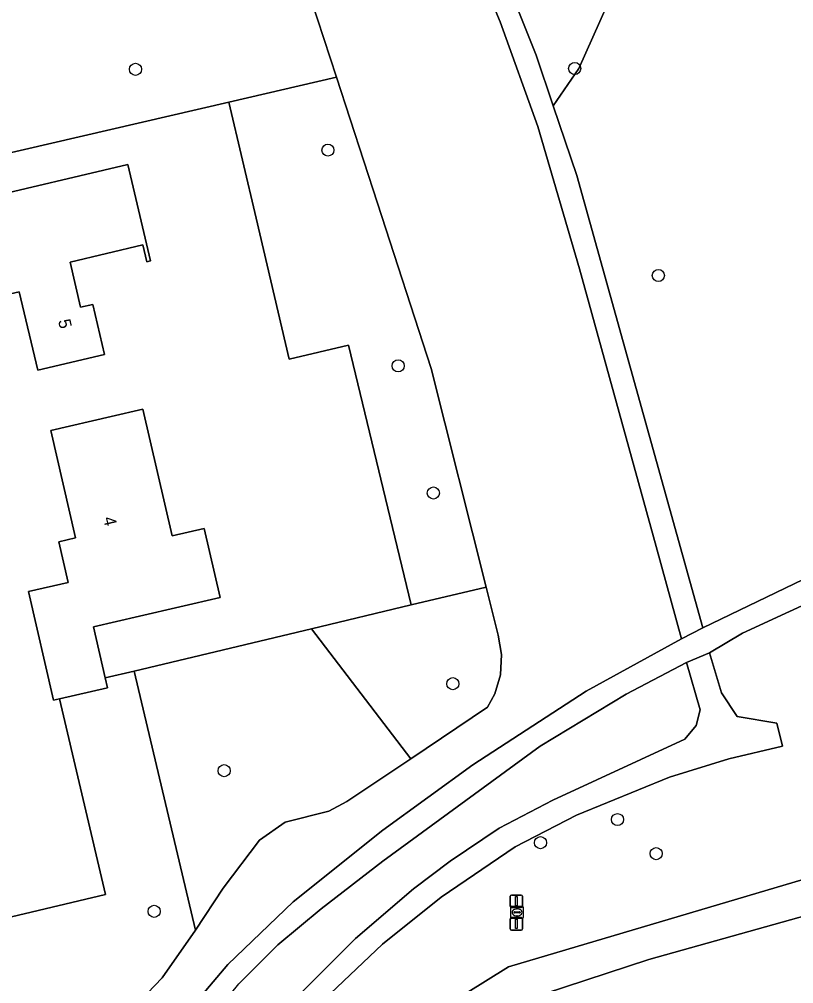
# Model space of a CAD drawing. Extents: x 162026 to 163502, y 387295 to 388169.
# Drawn here: x 163054 to 163116.6, y 387352.9 to 387430.9 of the extents above; entities that cross this region are included whole.
import ezdxf

# ---------------------------------------------------------------- set-up
doc = ezdxf.new("R2010")
doc.units = 0
for name, color, linetype in [('IMGEO_Afsluitpaal', 7, 'Continuous'), ('IMGEO_Boom', 7, 'Continuous'), ('IMGEO_Erf', 7, 'Continuous'), ('IMGEO_Fietspad_gesloten', 7, 'Continuous'), ('IMGEO_Grasland_overig', 7, 'Continuous'), ('IMGEO_Groenvoorziening', 7, 'Continuous'), ('IMGEO_Loofbos', 7, 'Continuous'), ('IMGEO_Meer_plas_ven_vijver', 7, 'Continuous'), ('IMGEO_Pand', 7, 'Continuous'), ('IMGEO_Pand_nummerreeks', 7, 'Continuous'), ('IMGEO_Rioolput', 7, 'Continuous'), ('IMGEO_Voetpad_halfverhard', 7, 'Continuous')]:
    doc.layers.add(name, color=color, linetype=linetype)

msp = doc.modelspace()

# ---------------------------------------------------------------- linework, layer by layer
at = {"layer": 'IMGEO_Afsluitpaal'}
for p, q in [((163093.682, 387359.203), (163093.682, 387360.003)), ((163093.682, 387360.003), (163093.682, 387359.203)), ((163093.782, 387360.103), (163094.572, 387360.103)), ((163094.572, 387360.103), (163093.782, 387360.103)), ((163094.672, 387360.003), (163094.672, 387359.203)), ((163094.672, 387359.203), (163094.672, 387360.003)), ((163094.572, 387359.103), (163093.782, 387359.103)), ((163093.782, 387359.103), (163094.572, 387359.103)), ((163093.782, 387358.279), (163094.572, 387358.279)), ((163094.572, 387358.279), (163093.782, 387358.279)), ((163093.682, 387357.379), (163093.682, 387358.179)), ((163093.682, 387358.179), (163093.682, 387357.379)), ((163094.672, 387358.179), (163094.672, 387357.379)), ((163094.672, 387357.379), (163094.672, 387358.179)), ((163094.572, 387357.279), (163093.782, 387357.279)), ((163093.782, 387357.279), (163094.572, 387357.279))]:
    msp.add_line(p, q, dxfattribs=at)
for points in [[(163094.102, 387359.978), (163094.252, 387359.978), (163094.252, 387359.228), (163094.102, 387359.228), (163094.102, 387359.978)], [(163094.102, 387358.154), (163094.252, 387358.154), (163094.252, 387357.404), (163094.102, 387357.404), (163094.102, 387358.154)]]:
    msp.add_lwpolyline(points, dxfattribs=at)
for centre, start, end in [((163093.782, 387360.003), 90, 180), ((163093.782, 387360.003), 90, 180), ((163094.572, 387360.003), 0, 90), ((163094.572, 387360.003), 360, 90), ((163093.782, 387359.203), 180, 270), ((163093.782, 387359.203), 180, 270), ((163094.572, 387359.203), 270, 0), ((163094.572, 387359.203), 270, 0), ((163093.782, 387358.179), 90, 180), ((163093.782, 387358.179), 90, 180), ((163094.572, 387358.179), 0, 90), ((163094.572, 387358.179), 360, 90), ((163093.782, 387357.379), 180, 270), ((163093.782, 387357.379), 180, 270), ((163094.572, 387357.379), 270, 0), ((163094.572, 387357.379), 270, 0)]:
    msp.add_arc(centre, 0.1, start, end, dxfattribs=at)
at = {"layer": 'IMGEO_Boom'}
for centre in [(163063.397, 387426.833), (163098.9, 387426.903), (163078.953, 387420.309), (163105.661, 387410.175), (163084.627, 387402.875), (163087.475, 387392.595), (163089.048, 387377.184), (163070.562, 387370.157), (163102.364, 387366.205), (163096.137, 387364.339), (163105.483, 387363.454), (163064.9, 387358.79)]:
    msp.add_circle(centre, 0.489, dxfattribs=at)
at = {"layer": 'IMGEO_Erf'}
msp.add_lwpolyline([(163037.587, 387354.602), (163060.961, 387360.152), (163057.245, 387375.957), (163056.77, 387375.847), (163054.74, 387384.631), (163057.954, 387385.374), (163057.196, 387388.651), (163058.555, 387388.965), (163056.547, 387397.649), (163061.419, 387398.775), (163063.997, 387399.371), (163066.363, 387389.139), (163068.951, 387389.738), (163070.244, 387384.144), (163063.719, 387382.635), (163060.001, 387381.776), (163060.955, 387377.649), (163063.292, 387378.207), (163077.633, 387381.631), (163085.674, 387383.552), (163080.613, 387404.554), (163075.83, 387403.4), (163073.158, 387414.793), (163070.954, 387424.189), (163047.063, 387418.648)], dxfattribs=at)
msp.add_lwpolyline([(163055.491, 387402.509), (163053.996, 387408.845), (163052.487, 387408.489), (163050.65, 387416.275), (163062.778, 387419.136), (163064.6, 387411.35), (163064.322, 387411.281), (163064.001, 387412.644), (163058.103, 387411.252), (163058.962, 387407.612), (163059.935, 387407.842), (163060.892, 387403.783)], close=True, dxfattribs=at)
at = {"layer": 'IMGEO_Fietspad_gesloten'}
for points in [[(163179.306, 387413.766), (163174.895, 387410.501), (163174.175, 387409.968), (163165.803, 387404.818), (163162.578, 387403.238), (163160.382, 387402.162), (163144.4, 387395.746), (163125.518, 387389.068), (163117.379, 387385.619), (163109.268, 387381.713), (163107.545, 387380.821), (163099.816, 387376.59), (163090.658, 387370.628), (163083.376, 387365.34), (163076.148, 387359.569), (163070.864, 387354.504), (163064.924, 387347.501), (163056.345, 387336.864), (163052.994, 387332.913), (163040.697, 387319.389), (163034.894, 387311.955), (163033.371, 387309.926), (163035.472, 387309.576)], [(163035.472, 387309.576), (163035.472, 387309.576), (163036.851, 387311.361), (163038.511, 387313.614), (163044.792, 387321.206), (163056.977, 387334.651), (163071.758, 387352.927), (163074.914, 387356.074), (163078.416, 387358.998), (163083.376, 387362.853), (163096.12, 387372.133), (163103.054, 387376.343), (163107.924, 387378.905), (163109.802, 387379.693), (163112.467, 387381.275), (163120.061, 387384.769), (163127.424, 387387.721), (163156.017, 387398.086), (163164.235, 387401.984), (163169.826, 387405.102), (163178.358, 387410.585)]]:
    msp.add_lwpolyline(points, dxfattribs=at)
at = {"layer": 'IMGEO_Grasland_overig'}
msp.add_lwpolyline([(163103.302, 387436.043), (163099.222, 387426.903), (163097.168, 387423.885), (163099.06, 387418.256), (163109.268, 387381.713), (163117.379, 387385.619), (163125.518, 387389.068), (163144.4, 387395.746), (163160.382, 387402.162), (163162.578, 387403.238), (163165.573, 387410.381), (163174.895, 387410.501), (163179.306, 387413.766)], dxfattribs=at)
at = {"layer": 'IMGEO_Groenvoorziening'}
for points in [[(162985.909, 387313.162), (162986.142, 387311.229), (162988.961, 387311.178), (162989.261, 387311.198), (163000, 387311.702), (163012.037, 387312.267), (163025.582, 387312.444), (163033.299, 387312.23), (163034.894, 387311.955), (163040.697, 387319.389), (163052.994, 387332.913), (163056.345, 387336.864), (163064.924, 387347.501), (163070.864, 387354.504), (163076.148, 387359.569), (163083.376, 387365.34), (163090.658, 387370.628), (163099.816, 387376.59), (163107.545, 387380.821), (163105.482, 387388.282), (163099.28, 387410.719), (163095.923, 387422.216), (163092.878, 387430.672), (163087.897, 387442.606)], [(163024.59, 387397.129), (163026.4, 387397.559), (163022.99, 387412.171), (163021.504, 387418.54), (163021.028, 387418.427), (163020.308, 387421.448), (163020.798, 387421.565), (163020.694, 387422.01), (163022.411, 387422.427), (163039.463, 387426.568), (163044.907, 387427.89), (163046.859, 387419.524), (163047.063, 387418.648), (163070.954, 387424.189), (163079.631, 387426.201), (163077.591, 387432.468)], [(163077.591, 387432.468), (163079.631, 387426.201), (163082.948, 387416.012), (163087.292, 387402.67), (163091.731, 387384.998), (163092.708, 387381.107), (163092.985, 387379.544), (163092.895, 387377.905), (163092.449, 387376.368), (163091.851, 387375.289), (163085.643, 387371.125), (163080.477, 387367.661), (163079.028, 387366.886), (163075.484, 387365.999), (163073.412, 387364.54), (163070.487, 387360.654), (163068.249, 387357.263), (163065.553, 387353.428), (163063.786, 387351.562)], [(163120.061, 387384.769), (163112.467, 387381.275), (163109.802, 387379.693), (163110.76, 387376.46), (163112.036, 387374.537), (163115.235, 387373.992), (163115.707, 387372.148), (163111.363, 387371.102), (163106.563, 387369.62), (163099.055, 387366.556), (163094.087, 387363.993), (163088.096, 387359.942), (163083.374, 387356.149), (163078.117, 387351.167)], [(163076.795, 387352.205), (163081.167, 387356.593), (163085.857, 387360.619), (163088.833, 387362.842), (163092.791, 387365.52), (163097.124, 387367.778), (163107.803, 387372.707), (163108.706, 387373.805), (163109.048, 387375.07), (163107.924, 387378.905), (163103.054, 387376.343), (163096.12, 387372.133), (163083.376, 387362.853), (163078.416, 387358.998), (163074.914, 387356.074), (163071.758, 387352.927)], [(163136.722, 387367.104), (163093.544, 387354.301), (163086.534, 387349.936), (163081.231, 387344.959), (163078.076, 387340.538), (163050.773, 387305.464), (163050.773, 387305.464), (163054.538, 387304.403), (163054.538, 387304.403), (163080.971, 387338.359), (163084.126, 387342.78), (163085.088, 387343.828), (163087.636, 387346.275), (163090.392, 387348.484), (163093.334, 387350.438), (163096.439, 387352.122), (163104.904, 387354.897), (163134.52, 387363.2)], [(163086.534, 387349.936), (163093.544, 387354.301), (163136.722, 387367.104)]]:
    msp.add_lwpolyline(points, dxfattribs=at)
for points in [[(163091.731, 387384.998), (163087.292, 387402.67), (163082.948, 387416.012), (163079.631, 387426.201), (163070.954, 387424.189), (163073.158, 387414.793), (163075.83, 387403.4), (163080.613, 387404.554), (163085.674, 387383.552)], [(163085.643, 387371.125), (163091.851, 387375.289), (163092.449, 387376.368), (163092.895, 387377.905), (163092.985, 387379.544), (163092.708, 387381.107), (163091.731, 387384.998), (163085.674, 387383.552), (163077.633, 387381.631)], [(163085.643, 387371.125), (163077.633, 387381.631), (163063.292, 387378.207), (163068.249, 387357.263), (163070.487, 387360.654), (163073.412, 387364.54), (163075.484, 387365.999), (163079.028, 387366.886), (163080.477, 387367.661)], [(163068.249, 387357.263), (163063.292, 387378.207), (163060.955, 387377.649), (163061.138, 387376.857), (163057.245, 387375.957), (163060.961, 387360.152), (163037.587, 387354.602), (163037.219, 387354.299), (163037.422, 387353.453), (163038.359, 387338.327), (163050.931, 387335.854), (163053.269, 387337.924), (163058.127, 387344.286), (163060.404, 387347.575), (163063.786, 387351.562), (163065.553, 387353.428)]]:
    msp.add_lwpolyline(points, close=True, dxfattribs=at)
at = {"layer": 'IMGEO_Loofbos'}
msp.add_lwpolyline([(163095.64, 387465.102), (163081.033, 387461.656), (163085.941, 387451.287), (163091.651, 387438.326), (163095.789, 387427.99), (163097.168, 387423.885), (163099.222, 387426.903), (163103.302, 387436.043)], close=True, dxfattribs=at)
at = {"layer": 'IMGEO_Meer_plas_ven_vijver'}
msp.add_lwpolyline([(163134.52, 387363.2), (163104.904, 387354.897), (163096.439, 387352.122), (163093.334, 387350.438), (163090.392, 387348.484), (163087.636, 387346.275), (163085.088, 387343.828), (163084.126, 387342.78), (163080.971, 387338.359), (163054.538, 387304.403), (163054.538, 387304.403), (163070.725, 387299.842), (163081.256, 387296.874), (163105.075, 387320.188), (163106.019, 387321.063), (163108.346, 387322.957), (163110.832, 387324.635), (163113.458, 387326.085), (163116.204, 387327.295), (163119.046, 387328.254)], dxfattribs=at)
at = {"layer": 'IMGEO_Pand'}
for points in [[(163060.892, 387403.783), (163059.935, 387407.842), (163058.962, 387407.612), (163058.103, 387411.252), (163064.001, 387412.644), (163064.322, 387411.281), (163064.6, 387411.35), (163062.778, 387419.136), (163050.65, 387416.275), (163052.487, 387408.489), (163053.996, 387408.845), (163055.491, 387402.509)], [(163063.997, 387399.371), (163061.419, 387398.775), (163056.547, 387397.649), (163058.555, 387388.965), (163057.196, 387388.651), (163057.954, 387385.374), (163054.74, 387384.631), (163056.77, 387375.847), (163057.245, 387375.957), (163061.138, 387376.857), (163060.955, 387377.649), (163060.001, 387381.776), (163063.719, 387382.635), (163070.244, 387384.144), (163068.951, 387389.738), (163066.363, 387389.139)]]:
    msp.add_lwpolyline(points, close=True, dxfattribs=at)
at = {"layer": 'IMGEO_Rioolput'}
for p, q in [((163093.743, 387358.281), (163093.743, 387359.133)), ((163093.818, 387359.207), (163094.67, 387359.207)), ((163094.744, 387359.133), (163094.744, 387358.281)), ((163094.002, 387358.701), (163094.002, 387358.713)), ((163094.44, 387358.664), (163094.042, 387358.664)), ((163094.045, 387358.75), (163094.443, 387358.75)), ((163094.254, 387358.427), (163094.229, 387358.427)), ((163094.231, 387358.987), (163094.256, 387358.987)), ((163094.486, 387358.713), (163094.486, 387358.701)), ((163094.67, 387358.207), (163093.818, 387358.207))]:
    msp.add_line(p, q, dxfattribs=at)
for points in [[(163093.743, 387358.281), (163093.743, 387359.133)], [(163093.818, 387359.207), (163094.67, 387359.207)], [(163094.744, 387359.133), (163094.744, 387358.281)], [(163094.67, 387358.207), (163093.818, 387358.207)]]:
    msp.add_lwpolyline(points, dxfattribs=at)
for centre, radius, start, end in [((163093.82, 387359.131), 0.0765, 91.55205, 178.44795), ((163093.82, 387359.131), 0.0765, 91.55205, 178.44795), ((163094.668, 387359.131), 0.0765, 1.55205, 88.44795), ((163094.668, 387359.131), 0.0765, 1.55205, 88.44795), ((163093.82, 387358.283), 0.0765, 181.55205, 268.44795), ((163093.82, 387358.283), 0.0765, 181.55205, 268.44795), ((163094.042, 387358.71), 0.0403, 85.87752, 175.75265), ((163094.039, 387358.7), 0.0366, 178.93798, 274.71019), ((163094.443, 387358.707), 0.043, 264.86636, 352.45326), ((163094.447, 387358.712), 0.0386, 1.73085, 96.63898), ((163094.668, 387358.283), 0.0765, 271.55205, 358.44795), ((163094.668, 387358.283), 0.0765, 271.55205, 358.44795)]:
    msp.add_arc(centre, radius, start, end, dxfattribs=at)
for centre, major_axis, ratio, start_param, end_param in [((163094.23, 387358.707), (-0.387, 0.002), 0.722429, 4.712389, 7.853982), ((163094.255, 387358.707), (-0.39, 0.002), 0.717154, 1.570796, 4.712389)]:
    msp.add_ellipse(centre, major_axis=major_axis, ratio=ratio, start_param=start_param, end_param=end_param, dxfattribs=at)
at = {"layer": 'IMGEO_Voetpad_halfverhard'}
for points in [[(163097.168, 387423.885), (163095.789, 387427.99), (163091.651, 387438.326), (163085.941, 387451.287), (163081.033, 387461.656), (163079.193, 387461.251), (163080.336, 387458.937)], [(163082.631, 387454.158), (163087.897, 387442.606), (163092.878, 387430.672), (163095.923, 387422.216), (163099.28, 387410.719), (163105.482, 387388.282), (163107.545, 387380.821), (163109.268, 387381.713), (163099.06, 387418.256), (163097.168, 387423.885)], [(163078.117, 387351.167), (163083.374, 387356.149), (163088.096, 387359.942), (163094.087, 387363.993), (163099.055, 387366.556), (163106.563, 387369.62), (163111.363, 387371.102), (163115.707, 387372.148), (163115.235, 387373.992), (163112.036, 387374.537), (163110.76, 387376.46), (163109.802, 387379.693), (163107.924, 387378.905), (163109.048, 387375.07), (163108.706, 387373.805), (163107.803, 387372.707), (163097.124, 387367.778), (163092.791, 387365.52), (163088.833, 387362.842), (163085.857, 387360.619), (163081.167, 387356.593), (163076.795, 387352.205)]]:
    msp.add_lwpolyline(points, dxfattribs=at)

# ---------------------------------------------------------------- texts
at = {"layer": 'IMGEO_Pand_nummerreeks'}
for s, rotation, p in [('5', 283.2763, (163057.133, 387406.524)), ('4', 283.01739, (163060.77, 387390.572))]:
    msp.add_text(s, height=1, rotation=rotation, dxfattribs=at).set_placement(p)

doc.saveas('drawing.dxf')
